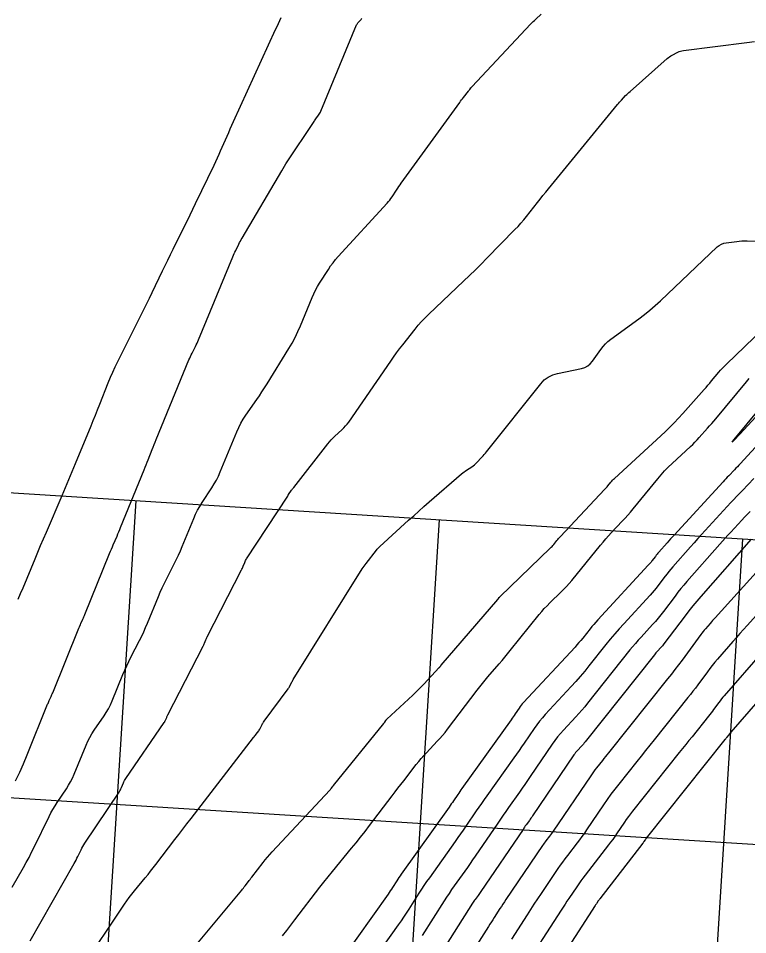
# Model space of a CAD drawing. Extents: x 658976 to 668721, y 639543 to 647196.
# Drawn here: x 662016.9 to 662136.9, y 642005.8 to 642156.5 of the extents above; entities that cross this region are included whole.
import ezdxf

# ---------------------------------------------------------------- set-up
doc = ezdxf.new("R2010")
doc.units = 0
for name, color, linetype in [('Ex_Major Contours', 7, 'Continuous'), ('Ex_Minor Contours', 7, 'Continuous'), ('R_Grid', 7, 'Continuous')]:
    doc.layers.add(name, color=color, linetype=linetype)

msp = doc.modelspace()

# ---------------------------------------------------------------- linework, layer by layer
at = {"layer": 'Ex_Major Contours'}
for points in [[(662027.22, 642000.07), (662034.36, 642010.77), (662034.75, 642011.34), (662035.16, 642011.91), (662035.58, 642012.46), (662036.02, 642013), (662037.8, 642015.14), (662038.25, 642015.67), (662038.68, 642016.21), (662039.12, 642016.76), (662039.54, 642017.31), (662042.67, 642021.41), (662043.33, 642022.27), (662044, 642023.14), (662044.66, 642024.01), (662045.33, 642024.87), (662055.61, 642038.2), (662055.72, 642038.33), (662055.82, 642038.47), (662055.92, 642038.6), (662056.03, 642038.73), (662056.46, 642039.3), (662056.55, 642039.42), (662056.63, 642039.55), (662056.71, 642039.68), (662056.78, 642039.81), (662057.04, 642040.35), (662057.11, 642040.48), (662057.19, 642040.61), (662057.27, 642040.74), (662057.36, 642040.86), (662061.29, 642046.17), (662061.38, 642046.3), (662061.46, 642046.42), (662061.53, 642046.55), (662061.6, 642046.68), (662061.86, 642047.21), (662061.93, 642047.34), (662062, 642047.47), (662062.07, 642047.6), (662062.15, 642047.72), (662073.5, 642065.94), (662073.65, 642066.16), (662073.8, 642066.39), (662073.96, 642066.61), (662074.12, 642066.82), (662075.84, 642069.02), (662075.97, 642069.17), (662076.1, 642069.32), (662076.23, 642069.46), (662076.37, 642069.59), (662081.12, 642073.91), (662081.96, 642074.67), (662082.8, 642075.42), (662083.65, 642076.17), (662084.51, 642076.92), (662089.84, 642081.53), (662090.03, 642081.7), (662090.24, 642081.86), (662090.45, 642082.01), (662090.66, 642082.15), (662091.52, 642082.72), (662091.73, 642082.87), (662091.94, 642083.03), (662092.13, 642083.2), (662092.31, 642083.38), (662093.17, 642084.28), (662093.37, 642084.5), (662093.57, 642084.72), (662093.76, 642084.94), (662093.94, 642085.17), (662102.87, 642096.37), (662103.44, 642096.98), (662104.1, 642097.47), (662104.83, 642097.83), (662105.63, 642098.07), (662109.55, 642098.89), (662110.1, 642099.06), (662110.58, 642099.31), (662111.01, 642099.66), (662111.38, 642100.09), (662112.74, 642102.01), (662113.1, 642102.48), (662113.49, 642102.91), (662113.91, 642103.3), (662114.37, 642103.67), (662119.01, 642107.04), (662119.93, 642107.73), (662120.82, 642108.46), (662121.7, 642109.21), (662122.54, 642109.99), (662131.89, 642118.86), (662132.22, 642119.12), (662132.57, 642119.33), (662132.96, 642119.48), (662133.37, 642119.56), (662135.09, 642119.78), (662135.52, 642119.82), (662135.96, 642119.85), (662136.39, 642119.86), (662136.82, 642119.86), (662149.77, 642119.47)], [(662137.29, 642075.38), (662136.83, 642074.89), (662136.37, 642074.41), (662135.92, 642073.92), (662134.11, 642071.95), (662133.65, 642071.46), (662133.21, 642070.96), (662132.76, 642070.46), (662132.32, 642069.96), (662126.9, 642063.83), (662126.4, 642063.25), (662125.91, 642062.67), (662125.43, 642062.07), (662124.97, 642061.46), (662123.05, 642058.92), (662122.62, 642058.37), (662122.18, 642057.82), (662121.72, 642057.29), (662121.25, 642056.77), (662119.35, 642054.71), (662118.88, 642054.19), (662118.42, 642053.67), (662117.96, 642053.13), (662117.52, 642052.59), (662110.56, 642043.83), (662110.09, 642043.25), (662109.61, 642042.69), (662109.13, 642042.13), (662108.63, 642041.58), (662106.61, 642039.41), (662106.11, 642038.86), (662105.64, 642038.29), (662105.19, 642037.7), (662104.76, 642037.1), (662101.14, 642031.78), (662100.7, 642031.13), (662100.26, 642030.49), (662099.81, 642029.85), (662099.36, 642029.22), (662097.55, 642026.68), (662097.1, 642026.05), (662096.65, 642025.41), (662096.21, 642024.77), (662095.77, 642024.13), (662092.06, 642018.68), (662091.64, 642018.06), (662091.22, 642017.45), (662090.79, 642016.83), (662090.36, 642016.22), (662088.62, 642013.79), (662088.19, 642013.18), (662087.77, 642012.56), (662087.35, 642011.94), (662086.95, 642011.31), (662083.33, 642005.61)], [(662144.51, 642050.99), (662134.13, 642039.07), (662134.1, 642039.04), (662134.07, 642039), (662134.04, 642038.97), (662134.01, 642038.93), (662133.9, 642038.78), (662133.87, 642038.74), (662133.84, 642038.71), (662133.82, 642038.67), (662133.79, 642038.63), (662133.43, 642038.19), (662133.37, 642038.11), (662133.3, 642038.02), (662133.23, 642037.93), (662133.16, 642037.85), (662120.22, 642021.64), (662120.17, 642021.58), (662120.12, 642021.51), (662120.07, 642021.44), (662120.02, 642021.37), (662119.83, 642021.09), (662119.79, 642021.03), (662119.74, 642020.96), (662119.69, 642020.89), (662119.64, 642020.82), (662112.59, 642011.69), (662112.52, 642011.6), (662112.46, 642011.51), (662112.39, 642011.42), (662112.33, 642011.33), (662112.08, 642010.96), (662112.01, 642010.87), (662111.95, 642010.77), (662111.89, 642010.68), (662111.83, 642010.58), (662101.35, 641994.35)]]:
    msp.add_lwpolyline(points, dxfattribs=at)
at = {"layer": 'Ex_Minor Contours'}
for points in [[(662015.9, 642013.56), (662017.77, 642016.83), (662018.23, 642017.65), (662018.68, 642018.48), (662019.11, 642019.32), (662019.53, 642020.16), (662021.99, 642025.19), (662022.29, 642025.79), (662022.62, 642026.38), (662022.96, 642026.96), (662023.33, 642027.53), (662024.83, 642029.77), (662025.19, 642030.34), (662025.52, 642030.92), (662025.82, 642031.52), (662026.09, 642032.14), (662028.07, 642036.94), (662028.36, 642037.58), (662028.68, 642038.21), (662029.03, 642038.82), (662029.41, 642039.41), (662031.01, 642041.73), (662031.39, 642042.33), (662031.75, 642042.93), (662032.06, 642043.56), (662032.35, 642044.2), (662034.13, 642048.54), (662034.43, 642049.26), (662034.75, 642049.97), (662035.09, 642050.68), (662035.43, 642051.38), (662036.86, 642054.15), (662037.21, 642054.85), (662037.54, 642055.56), (662037.86, 642056.27), (662038.17, 642056.99), (662039.97, 642061.38), (662040.26, 642062.08), (662040.57, 642062.78), (662040.9, 642063.46), (662041.23, 642064.14), (662042.62, 642066.84), (662042.95, 642067.52), (662043.28, 642068.2), (662043.59, 642068.9), (662043.88, 642069.59), (662045.78, 642074.23), (662046.07, 642074.9), (662046.39, 642075.56), (662046.75, 642076.2), (662047.14, 642076.82), (662048.75, 642079.27), (662049.14, 642079.9), (662049.5, 642080.53), (662049.82, 642081.19), (662050.12, 642081.86), (662052.85, 642088.48), (662053.17, 642089.19), (662053.52, 642089.88), (662053.91, 642090.55), (662054.34, 642091.2), (662056.13, 642093.76), (662056.57, 642094.4), (662057, 642095.05), (662057.42, 642095.7), (662057.84, 642096.36), (662061.41, 642102.15), (662061.95, 642103.06), (662062.44, 642103.99), (662062.9, 642104.94), (662063.33, 642105.9), (662065.24, 642110.53), (662065.51, 642111.14), (662065.8, 642111.75), (662066.12, 642112.33), (662066.47, 642112.91), (662067.92, 642115.17), (662068.29, 642115.73), (662068.69, 642116.27), (662069.11, 642116.79), (662069.55, 642117.3), (662077.59, 642126.06), (662077.81, 642126.31), (662078.02, 642126.57), (662078.22, 642126.83), (662078.41, 642127.11), (662079.15, 642128.22), (662079.34, 642128.5), (662079.53, 642128.77), (662079.72, 642129.05), (662079.92, 642129.32), (662089.52, 642142.62), (662089.67, 642142.82), (662089.82, 642143.03), (662089.98, 642143.23), (662090.13, 642143.43), (662090.97, 642144.5), (662091.02, 642144.56), (662091.07, 642144.62), (662091.12, 642144.69), (662091.18, 642144.75), (662091.38, 642145), (662091.44, 642145.07), (662091.49, 642145.13), (662091.54, 642145.19), (662091.6, 642145.25), (662101.18, 642155.49), (662101.39, 642155.7), (662101.6, 642155.91), (662101.82, 642156.12), (662102.04, 642156.32), (662102.93, 642157.11)], [(662016.47, 642031.07), (662017.14, 642032.48), (662017.77, 642033.89), (662018.37, 642035.33), (662021.74, 642043.65), (662021.81, 642043.81), (662021.88, 642043.97), (662021.94, 642044.13), (662022.01, 642044.29), (662022.3, 642044.92), (662022.37, 642045.08), (662022.44, 642045.24), (662022.5, 642045.4), (662022.57, 642045.56), (662026.89, 642056.18), (662026.96, 642056.37), (662027.04, 642056.55), (662027.12, 642056.74), (662027.21, 642056.93), (662027.54, 642057.67), (662027.62, 642057.85), (662027.7, 642058.04), (662027.78, 642058.23), (662027.86, 642058.42), (662031.94, 642068.45), (662032.09, 642068.81), (662032.24, 642069.17), (662032.39, 642069.53), (662032.54, 642069.88), (662033.15, 642071.31), (662033.3, 642071.66), (662033.45, 642072.02), (662033.6, 642072.38), (662033.75, 642072.74), (662037.61, 642082.21), (662037.78, 642082.63), (662037.95, 642083.04), (662038.11, 642083.45), (662038.28, 642083.87), (662038.92, 642085.53), (662039.08, 642085.95), (662039.25, 642086.37), (662039.42, 642086.78), (662039.59, 642087.19), (662044.99, 642100.28), (662045.11, 642100.56), (662045.23, 642100.84), (662045.36, 642101.12), (662045.5, 642101.4), (662046.06, 642102.49), (662046.19, 642102.77), (662046.33, 642103.05), (662046.45, 642103.33), (662046.57, 642103.61), (662052.19, 642117.23), (662052.3, 642117.5), (662052.42, 642117.76), (662052.54, 642118.02), (662052.67, 642118.28), (662053.18, 642119.31), (662053.31, 642119.57), (662053.45, 642119.82), (662053.59, 642120.07), (662053.73, 642120.32), (662060.24, 642131.4), (662060.46, 642131.77), (662060.68, 642132.14), (662060.92, 642132.51), (662061.16, 642132.87), (662065.45, 642139.31), (662065.56, 642139.47), (662065.66, 642139.62), (662065.77, 642139.77), (662065.88, 642139.93), (662066.32, 642140.53), (662066.42, 642140.69), (662066.52, 642140.85), (662066.61, 642141.01), (662066.68, 642141.18), (662072.57, 642155.38), (662072.63, 642155.5), (662072.69, 642155.6), (662072.77, 642155.71), (662072.85, 642155.8), (662073.21, 642156.17), (662073.3, 642156.27), (662073.37, 642156.37), (662073.44, 642156.48)], [(662016.91, 642060.92), (662017.3, 642061.85), (662017.69, 642062.78), (662019.67, 642067.56), (662020.12, 642068.67), (662020.59, 642069.77), (662021.06, 642070.88), (662021.53, 642071.98), (662024.12, 642077.97), (662024.68, 642079.29), (662025.24, 642080.61), (662025.79, 642081.93), (662026.34, 642083.26), (662028.88, 642089.45), (662029.24, 642090.34), (662029.59, 642091.22), (662029.95, 642092.1), (662030.3, 642092.99), (662031.7, 642096.53), (662032.06, 642097.42), (662032.44, 642098.29), (662032.84, 642099.15), (662033.26, 642100.01), (662037.16, 642107.8), (662037.6, 642108.68), (662038.04, 642109.57), (662038.47, 642110.46), (662038.91, 642111.36), (662040.63, 642114.93), (662041.06, 642115.82), (662041.5, 642116.71), (662041.94, 642117.6), (662042.38, 642118.49), (662044.26, 642122.28), (662044.72, 642123.21), (662045.18, 642124.14), (662045.63, 642125.07), (662046.08, 642126), (662049.11, 642132.31), (662049.39, 642132.9), (662049.67, 642133.49), (662049.94, 642134.09), (662050.2, 642134.68), (662051.25, 642137.07), (662051.52, 642137.67), (662051.78, 642138.27), (662052.05, 642138.86), (662052.32, 642139.46), (662059.24, 642154.6), (662059.47, 642155.1), (662059.69, 642155.6), (662059.92, 642156.1), (662060.14, 642156.6)], [(662018.84, 642004.78), (662026.11, 642017.5), (662026.26, 642017.77), (662026.41, 642018.05), (662026.55, 642018.33), (662026.69, 642018.61), (662027.24, 642019.73), (662027.38, 642020.01), (662027.54, 642020.28), (662027.7, 642020.55), (662027.86, 642020.81), (662033.49, 642029.23), (662033.61, 642029.4), (662033.71, 642029.58), (662033.8, 642029.77), (662033.89, 642029.96), (662034.2, 642030.73), (662034.29, 642030.92), (662034.38, 642031.11), (662034.49, 642031.29), (662034.6, 642031.46), (662040.92, 642040.66), (662040.99, 642040.76), (662041.04, 642040.86), (662041.09, 642040.96), (662041.14, 642041.07), (662041.32, 642041.49), (662041.36, 642041.6), (662041.41, 642041.7), (662041.46, 642041.8), (662041.51, 642041.91), (662047.3, 642053.2), (662047.37, 642053.32), (662047.43, 642053.45), (662047.49, 642053.58), (662047.54, 642053.71), (662047.76, 642054.24), (662047.81, 642054.37), (662047.87, 642054.5), (662047.93, 642054.63), (662048, 642054.75), (662053.62, 642065.75), (662053.7, 642065.9), (662053.77, 642066.05), (662053.84, 642066.2), (662053.9, 642066.36), (662054.16, 642066.99), (662054.23, 642067.14), (662054.3, 642067.29), (662054.38, 642067.44), (662054.47, 642067.58), (662061.24, 642077.88), (662061.25, 642077.9), (662061.26, 642077.92), (662061.27, 642077.94), (662061.28, 642077.96), (662061.31, 642078.05), (662061.32, 642078.07), (662061.33, 642078.09), (662061.35, 642078.11), (662061.36, 642078.13), (662061.86, 642078.84), (662061.95, 642078.97), (662062.04, 642079.09), (662062.13, 642079.21), (662062.22, 642079.33), (662067.83, 642086.5), (662068.09, 642086.82), (662068.36, 642087.13), (662068.65, 642087.42), (662068.95, 642087.71), (662070.18, 642088.83), (662070.48, 642089.11), (662070.76, 642089.42), (662071.02, 642089.73), (662071.27, 642090.07), (662078.19, 642100.08), (662078.66, 642100.75), (662079.15, 642101.42), (662079.64, 642102.09), (662080.15, 642102.74), (662082.19, 642105.35), (662082.71, 642106), (662083.26, 642106.62), (662083.83, 642107.22), (662084.42, 642107.8), (662090.17, 642113.25), (662091.14, 642114.17), (662092.1, 642115.11), (662093.05, 642116.05), (662094, 642117.01), (662098.62, 642121.72), (662099.12, 642122.24), (662099.6, 642122.78), (662100.07, 642123.33), (662100.53, 642123.89), (662102.32, 642126.17), (662102.77, 642126.74), (662103.22, 642127.31), (662103.68, 642127.87), (662104.14, 642128.44), (662115.49, 642142.27), (662115.65, 642142.46), (662115.81, 642142.65), (662115.98, 642142.83), (662116.15, 642143.02), (662116.82, 642143.74), (662117, 642143.92), (662117.17, 642144.09), (662117.35, 642144.27), (662117.54, 642144.43), (662123.67, 642149.83), (662123.86, 642149.99), (662124.06, 642150.14), (662124.28, 642150.27), (662124.49, 642150.4), (662125.39, 642150.87), (662125.62, 642150.98), (662125.85, 642151.06), (662126.09, 642151.13), (662126.34, 642151.17), (662136.77, 642152.46), (662138, 642152.66)], [(662045.17, 642002.92), (662053.66, 642013.1), (662053.81, 642013.27), (662053.95, 642013.44), (662054.09, 642013.62), (662054.22, 642013.79), (662054.76, 642014.5), (662054.9, 642014.68), (662055.03, 642014.86), (662055.17, 642015.04), (662055.31, 642015.21), (662057.17, 642017.63), (662057.53, 642018.09), (662057.91, 642018.54), (662058.29, 642018.98), (662058.68, 642019.41), (662068.18, 642029.55), (662068.24, 642029.61), (662068.29, 642029.67), (662068.34, 642029.73), (662068.39, 642029.8), (662068.59, 642030.06), (662068.63, 642030.12), (662068.68, 642030.19), (662068.73, 642030.25), (662068.79, 642030.32), (662077.03, 642040.47), (662077.07, 642040.53), (662077.12, 642040.59), (662077.16, 642040.66), (662077.2, 642040.72), (662077.37, 642040.98), (662077.41, 642041.04), (662077.45, 642041.1), (662077.5, 642041.15), (662077.56, 642041.21), (662081.8, 642045.18), (662082.26, 642045.62), (662082.72, 642046.06), (662083.17, 642046.51), (662083.61, 642046.97), (662086.17, 642049.69), (662086.2, 642049.72), (662086.23, 642049.75), (662086.26, 642049.78), (662086.28, 642049.81), (662086.38, 642049.95), (662086.41, 642049.98), (662086.43, 642050.01), (662086.46, 642050.05), (662086.49, 642050.08), (662095.79, 642060.9), (662095.82, 642060.94), (662095.85, 642060.97), (662095.88, 642061.01), (662095.92, 642061.05), (662096.04, 642061.21), (662096.08, 642061.25), (662096.11, 642061.29), (662096.14, 642061.32), (662096.18, 642061.36), (662104.41, 642069.32), (662104.56, 642069.47), (662104.71, 642069.62), (662104.85, 642069.78), (662104.99, 642069.94), (662105.52, 642070.6), (662105.66, 642070.76), (662105.79, 642070.92), (662105.93, 642071.08), (662106.08, 642071.24), (662113.37, 642078.98), (662113.51, 642079.12), (662113.64, 642079.27), (662113.77, 642079.43), (662113.9, 642079.58), (662114.41, 642080.2), (662114.54, 642080.36), (662114.68, 642080.51), (662114.82, 642080.65), (662114.97, 642080.79), (662123.33, 642088.48), (662124.09, 642089.2), (662124.82, 642089.93), (662125.54, 642090.68), (662126.24, 642091.45), (662129.76, 642095.42), (662130.06, 642095.77), (662130.36, 642096.12), (662130.66, 642096.47), (662130.96, 642096.82), (662132.14, 642098.24), (662132.44, 642098.59), (662132.75, 642098.93), (662133.06, 642099.26), (662133.39, 642099.58), (662139.47, 642105.37)], [(662060.38, 642005.59), (662061.06, 642006.48), (662061.74, 642007.36), (662062.42, 642008.24), (662063.1, 642009.13), (662065.81, 642012.67), (662066.49, 642013.56), (662067.18, 642014.43), (662067.88, 642015.3), (662068.59, 642016.17), (662071.71, 642019.97), (662072.47, 642020.89), (662073.21, 642021.82), (662073.95, 642022.76), (662074.68, 642023.71), (662078.43, 642028.62), (662078.9, 642029.24), (662079.37, 642029.85), (662079.84, 642030.47), (662080.32, 642031.08), (662082.38, 642033.73), (662082.78, 642034.24), (662083.2, 642034.73), (662083.62, 642035.22), (662084.06, 642035.69), (662085.84, 642037.57), (662086.27, 642038.04), (662086.7, 642038.53), (662087.11, 642039.03), (662087.51, 642039.54), (662092.38, 642045.96), (662092.82, 642046.52), (662093.26, 642047.08), (662093.71, 642047.63), (662094.17, 642048.17), (662096.03, 642050.33), (662096.49, 642050.87), (662096.95, 642051.42), (662097.4, 642051.97), (662097.85, 642052.52), (662102.6, 642058.41), (662103.01, 642058.91), (662103.44, 642059.4), (662103.89, 642059.87), (662104.34, 642060.32), (662106.21, 642062.12), (662106.66, 642062.58), (662107.11, 642063.05), (662107.54, 642063.53), (662107.95, 642064.03), (662112.68, 642069.83), (662113.11, 642070.34), (662113.54, 642070.85), (662113.99, 642071.34), (662114.44, 642071.83), (662116.27, 642073.78), (662116.73, 642074.27), (662117.17, 642074.77), (662117.61, 642075.27), (662118.04, 642075.78), (662122.1, 642080.75), (662122.66, 642081.4), (662123.24, 642082.03), (662123.84, 642082.65), (662124.46, 642083.24), (662127.49, 642086.03), (662127.87, 642086.38), (662128.23, 642086.74), (662128.59, 642087.12), (662128.93, 642087.5), (662130.3, 642089.04), (662130.64, 642089.43), (662130.98, 642089.82), (662131.31, 642090.21), (662131.64, 642090.61), (662136.71, 642096.7), (662137.15, 642097.21)], [(662142.91, 642095.97), (662135.61, 642088.06), (662134.68, 642087.06), (662134.35, 642086.75), (662134.62, 642087.13), (662135.48, 642088.18), (662142.35, 642096.44)], [(662143.13, 642091.3), (662135.67, 642083.21), (662135.44, 642082.96), (662135.2, 642082.71), (662134.97, 642082.46), (662134.73, 642082.22), (662133.79, 642081.23), (662133.55, 642080.98), (662133.32, 642080.74), (662133.08, 642080.49), (662132.85, 642080.24), (662124.78, 642071.47), (662124.49, 642071.16), (662124.21, 642070.85), (662123.93, 642070.54), (662123.65, 642070.23), (662122.29, 642068.69), (662122.14, 642068.51), (662121.99, 642068.33), (662121.85, 642068.15), (662121.71, 642067.97), (662121.15, 642067.23), (662121, 642067.04), (662120.86, 642066.86), (662120.71, 642066.69), (662120.55, 642066.51), (662112.23, 642057.52), (662111.91, 642057.16), (662111.59, 642056.8), (662111.28, 642056.43), (662110.97, 642056.05), (662109.76, 642054.53), (662109.46, 642054.16), (662109.14, 642053.79), (662108.82, 642053.42), (662108.5, 642053.06), (662100.01, 642043.94), (662099.82, 642043.72), (662099.63, 642043.5), (662099.46, 642043.27), (662099.29, 642043.03), (662098.64, 642042.07), (662098.47, 642041.83), (662098.31, 642041.59), (662098.14, 642041.35), (662097.97, 642041.11), (662089.9, 642029.83), (662089.72, 642029.57), (662089.55, 642029.32), (662089.37, 642029.06), (662089.19, 642028.8), (662088.49, 642027.77), (662088.32, 642027.52), (662088.14, 642027.26), (662087.96, 642027.01), (662087.78, 642026.75), (662079.91, 642015.73), (662079.72, 642015.46), (662079.53, 642015.18), (662079.35, 642014.91), (662079.17, 642014.63), (662078.46, 642013.52), (662078.28, 642013.24), (662078.1, 642012.97), (662077.92, 642012.7), (662077.73, 642012.43), (662070, 642001.6)], [(662137.93, 642080.8), (662136.02, 642078.81), (662135.55, 642078.31), (662135.07, 642077.81), (662134.6, 642077.31), (662134.14, 642076.81), (662129.92, 642072.23), (662129.32, 642071.57), (662128.71, 642070.9), (662128.11, 642070.23), (662127.51, 642069.56), (662124.6, 642066.26), (662124.27, 642065.88), (662123.95, 642065.5), (662123.64, 642065.11), (662123.34, 642064.72), (662122.14, 642063.12), (662121.83, 642062.73), (662121.52, 642062.34), (662121.19, 642061.97), (662120.86, 642061.6), (662116.51, 642056.89), (662115.75, 642056.06), (662115.02, 642055.22), (662114.29, 642054.36), (662113.59, 642053.49), (662110.79, 642049.98), (662110.09, 642049.11), (662109.36, 642048.25), (662108.63, 642047.41), (662107.87, 642046.58), (662103.61, 642042), (662103.12, 642041.45), (662102.65, 642040.88), (662102.2, 642040.3), (662101.78, 642039.7), (662100.12, 642037.26), (662099.7, 642036.65), (662099.28, 642036.04), (662098.86, 642035.44), (662098.43, 642034.84), (662093.97, 642028.6), (662093.53, 642027.98), (662093.1, 642027.36), (662092.67, 642026.74), (662092.24, 642026.11), (662090.54, 642023.6), (662090.11, 642022.98), (662089.68, 642022.35), (662089.24, 642021.73), (662088.8, 642021.12), (662084.53, 642015.14), (662084.09, 642014.51), (662083.65, 642013.87), (662083.23, 642013.23), (662082.81, 642012.58), (662081.15, 642009.96), (662080.73, 642009.32), (662080.3, 642008.67), (662079.87, 642008.03), (662079.42, 642007.4), (662075.24, 642001.54)], [(662137.48, 642070.78), (662129.2, 642061.4), (662128.53, 642060.62), (662127.87, 642059.83), (662127.23, 642059.03), (662126.6, 642058.21), (662123.11, 642053.59), (662122.99, 642053.43), (662122.87, 642053.28), (662122.74, 642053.13), (662122.61, 642052.99), (662122.07, 642052.41), (662121.94, 642052.26), (662121.81, 642052.11), (662121.69, 642051.96), (662121.56, 642051.81), (662110.17, 642037.49), (662110.02, 642037.3), (662109.87, 642037.12), (662109.71, 642036.95), (662109.55, 642036.77), (662108.91, 642036.08), (662108.75, 642035.9), (662108.6, 642035.72), (662108.46, 642035.53), (662108.32, 642035.34), (662101.5, 642025.31), (662101.37, 642025.12), (662101.24, 642024.94), (662101.11, 642024.75), (662100.98, 642024.57), (662100.46, 642023.83), (662100.32, 642023.65), (662100.19, 642023.46), (662100.07, 642023.28), (662099.94, 642023.09), (662092.98, 642012.85), (662092.87, 642012.69), (662092.76, 642012.53), (662092.65, 642012.37), (662092.54, 642012.22), (662092.09, 642011.58), (662091.98, 642011.42), (662091.87, 642011.26), (662091.76, 642011.1), (662091.65, 642010.94), (662084.96, 642000.39)], [(662139.84, 642067.03), (662131.53, 642057.86), (662131.33, 642057.63), (662131.13, 642057.41), (662130.94, 642057.19), (662130.74, 642056.96), (662129.95, 642056.06), (662129.76, 642055.83), (662129.57, 642055.6), (662129.38, 642055.36), (662129.2, 642055.12), (662126.1, 642050.91), (662125.52, 642050.13), (662124.93, 642049.36), (662124.34, 642048.59), (662123.73, 642047.83), (662114, 642035.67), (662113.75, 642035.36), (662113.5, 642035.05), (662113.25, 642034.74), (662113, 642034.43), (662112.01, 642033.18), (662111.76, 642032.87), (662111.53, 642032.55), (662111.29, 642032.23), (662111.07, 642031.9), (662104.9, 642022.79), (662104.76, 642022.59), (662104.62, 642022.39), (662104.47, 642022.19), (662104.32, 642021.99), (662103.72, 642021.22), (662103.58, 642021.02), (662103.43, 642020.83), (662103.29, 642020.63), (662103.15, 642020.42), (662097.11, 642011.53), (662096.87, 642011.16), (662096.63, 642010.8), (662096.39, 642010.43), (662096.15, 642010.07), (662095.2, 642008.6), (662094.96, 642008.23), (662094.73, 642007.86), (662094.49, 642007.49), (662094.26, 642007.12), (662088.53, 641998.1)], [(662140.88, 642061.11), (662136.79, 642056.6), (662136.21, 642055.95), (662135.63, 642055.31), (662135.05, 642054.65), (662134.48, 642054), (662131.93, 642051.07), (662131.5, 642050.57), (662131.08, 642050.05), (662130.67, 642049.53), (662130.27, 642049), (662128.7, 642046.87), (662128.3, 642046.33), (662127.9, 642045.81), (662127.5, 642045.28), (662127.08, 642044.76), (662121.53, 642037.83), (662120.81, 642036.93), (662120.1, 642036.04), (662119.38, 642035.14), (662118.67, 642034.25), (662115.69, 642030.52), (662115.05, 642029.69), (662114.41, 642028.85), (662113.8, 642028), (662113.2, 642027.13), (662110.4, 642023), (662110.03, 642022.46), (662109.64, 642021.92), (662109.25, 642021.39), (662108.85, 642020.86), (662107.24, 642018.77), (662106.84, 642018.25), (662106.45, 642017.71), (662106.07, 642017.18), (662105.69, 642016.63), (662102.91, 642012.53), (662102.32, 642011.66), (662101.74, 642010.79), (662101.17, 642009.91), (662100.6, 642009.03), (662098.03, 642005.05)], [(662139.31, 642052.28), (662133.03, 642045.07), (662132.8, 642044.8), (662132.57, 642044.53), (662132.36, 642044.25), (662132.14, 642043.97), (662131.3, 642042.82), (662131.09, 642042.54), (662130.87, 642042.26), (662130.66, 642041.98), (662130.44, 642041.7), (662127.74, 642038.33), (662127.22, 642037.68), (662126.7, 642037.03), (662126.18, 642036.37), (662125.65, 642035.72), (662117.96, 642026.08), (662117.61, 642025.63), (662117.27, 642025.18), (662116.93, 642024.72), (662116.61, 642024.25), (662115.34, 642022.37), (662115.02, 642021.9), (662114.69, 642021.44), (662114.35, 642020.98), (662114.01, 642020.53), (662110.15, 642015.54), (662109.8, 642015.08), (662109.46, 642014.61), (662109.12, 642014.14), (662108.79, 642013.66), (662107.49, 642011.74), (662107.17, 642011.26), (662106.85, 642010.78), (662106.53, 642010.29), (662106.21, 642009.81), (662099.69, 641999.7)]]:
    msp.add_lwpolyline(points, dxfattribs=at)
at = {"layer": 'R_Grid'}
for p, q in [((661637.1, 642102.2), (663134.15, 642008.18)), ((662020.64, 641827.62), (662036.31, 642077.12)), ((662070.54, 641824.48), (662086.22, 642073.99)), ((662120.45, 641821.35), (662136.12, 642070.86)), ((661633.97, 642052.3), (663131.02, 641958.27))]:
    msp.add_line(p, q, dxfattribs=at)

doc.saveas('drawing.dxf')
